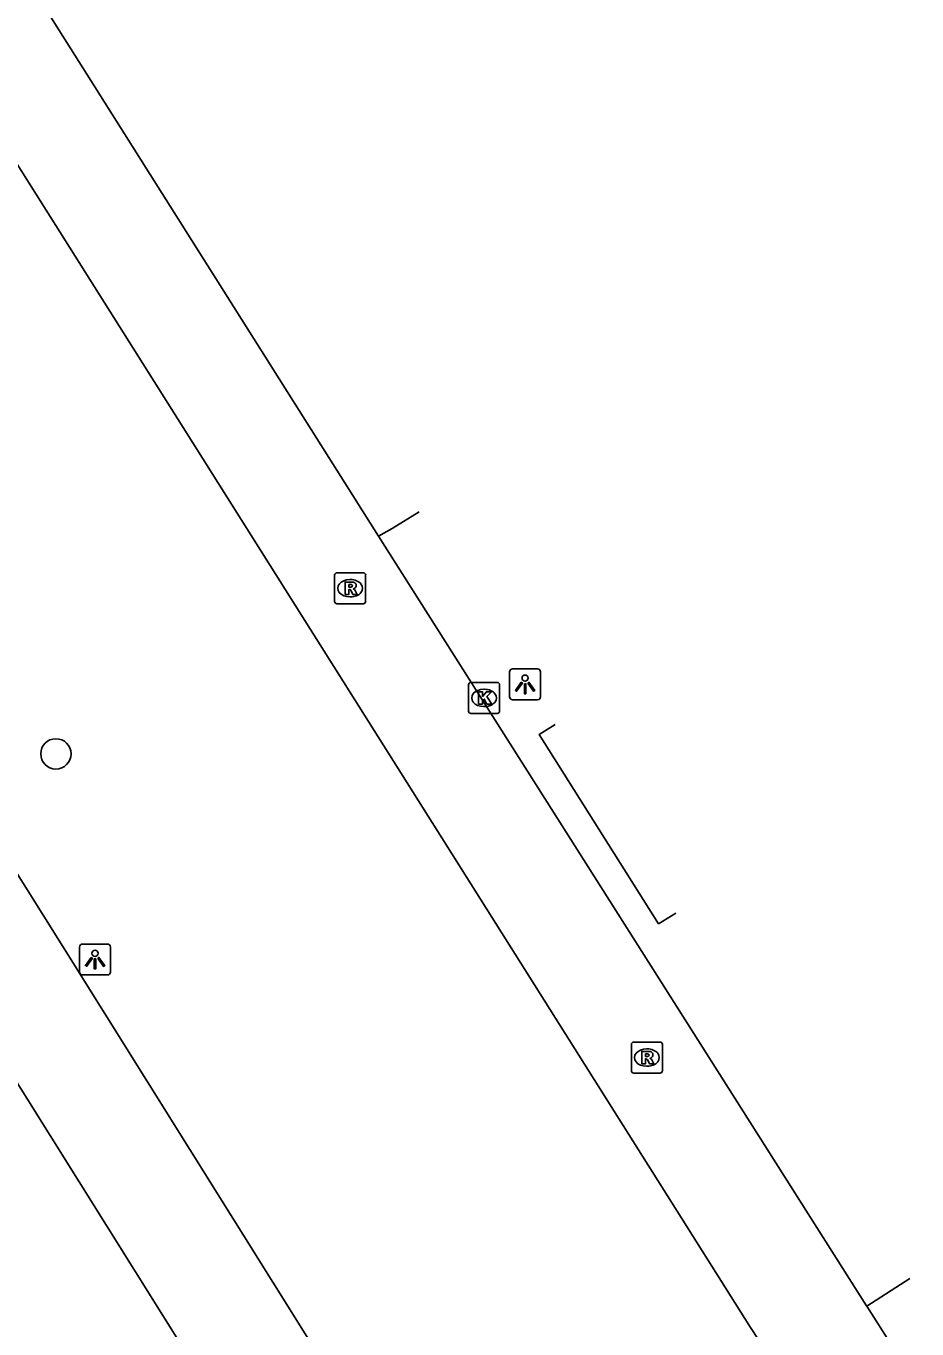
# Model space of a CAD drawing. Extents: x 159353 to 160616, y 385893 to 387321.
# Drawn here: x 160342.31 to 160371.05, y 386865.47 to 386907.5 of the extents above; entities that cross this region are included whole.
import ezdxf

# ---------------------------------------------------------------- set-up
doc = ezdxf.new("R2010")
doc.units = 0
for name, color, linetype in [('IMGEO_Boom', 7, 'Continuous'), ('IMGEO_Kolk', 7, 'Continuous'), ('IMGEO_Lichtpunt', 7, 'Continuous'), ('IMGEO_OVBaan_gesloten', 7, 'Continuous'), ('IMGEO_Rioolput', 7, 'Continuous'), ('IMGEO_Voetpad_open', 7, 'Continuous')]:
    doc.layers.add(name, color=color, linetype=linetype)

msp = doc.modelspace()

# ---------------------------------------------------------------- linework, layer by layer
at = {"layer": 'IMGEO_Boom'}
msp.add_circle((160343.272, 386884.025), 0.489, dxfattribs=at)
at = {"layer": 'IMGEO_Kolk'}
for p, q in [((160356.585, 386885.402), (160356.585, 386886.254)), ((160356.66, 386886.328), (160357.512, 386886.328)), ((160357.073, 386886.108), (160357.098, 386886.108)), ((160357.586, 386886.254), (160357.586, 386885.402)), ((160357.512, 386885.328), (160356.66, 386885.328)), ((160357.096, 386885.548), (160357.071, 386885.548))]:
    msp.add_line(p, q, dxfattribs=at)
for points in [[(160356.585, 386885.402), (160356.585, 386886.254)], [(160356.66, 386886.328), (160357.512, 386886.328)], [(160357.586, 386886.254), (160357.586, 386885.402)], [(160356.906, 386886.028), (160357.029, 386886.028), (160357.029, 386885.877), (160357.159, 386886.028), (160357.323, 386886.028), (160357.177, 386885.877), (160357.33, 386885.628), (160357.178, 386885.628), (160357.093, 386885.792), (160357.029, 386885.725), (160357.029, 386885.628), (160356.906, 386885.628), (160356.906, 386886.028)], [(160357.512, 386885.328), (160356.66, 386885.328)]]:
    msp.add_lwpolyline(points, dxfattribs=at)
for centre, start, end in [((160356.662, 386886.252), 91.552, 178.448), ((160356.662, 386886.252), 91.552, 178.448), ((160357.51, 386886.252), 1.552, 88.448), ((160357.51, 386886.252), 1.552, 88.448), ((160356.662, 386885.404), 181.552, 268.448), ((160356.662, 386885.404), 181.552, 268.448), ((160357.51, 386885.404), 271.552, 358.448), ((160357.51, 386885.404), 271.552, 358.448)]:
    msp.add_arc(centre, 0.0765, start, end, dxfattribs=at)
for centre, major_axis, ratio, start_param, end_param in [((160357.072, 386885.828), (-0.387, 0.002), 0.722429, 4.712389, 7.853982), ((160357.097, 386885.828), (-0.39, 0.002), 0.717154, 1.570796, 4.712389)]:
    msp.add_ellipse(centre, major_axis=major_axis, ratio=ratio, start_param=start_param, end_param=end_param, dxfattribs=at)
at = {"layer": 'IMGEO_Lichtpunt'}
for p, q in [((160357.91, 386886.671), (160357.91, 386885.864)), ((160357.91, 386886.671), (160357.91, 386885.864)), ((160358.812, 386886.766), (160358.004, 386886.766)), ((160358.812, 386886.766), (160358.004, 386886.766)), ((160358.906, 386885.864), (160358.906, 386886.671)), ((160358.906, 386885.864), (160358.906, 386886.671)), ((160358.004, 386885.77), (160358.812, 386885.77)), ((160358.004, 386885.77), (160358.812, 386885.77)), ((160344.035, 386877.793), (160344.035, 386876.986)), ((160344.035, 386877.793), (160344.035, 386876.986)), ((160344.937, 386877.888), (160344.129, 386877.888)), ((160344.937, 386877.888), (160344.129, 386877.888)), ((160345.031, 386876.986), (160345.031, 386877.793)), ((160345.031, 386876.986), (160345.031, 386877.793)), ((160344.129, 386876.892), (160344.937, 386876.892)), ((160344.129, 386876.892), (160344.937, 386876.892))]:
    msp.add_line(p, q, dxfattribs=at)
for points in [[(160358.284, 386886.335), (160358.323, 386886.307), (160358.135, 386886.045), (160358.097, 386886.072), (160358.284, 386886.335)], [(160358.386, 386886.287), (160358.433, 386886.287), (160358.433, 386885.965), (160358.386, 386885.965), (160358.386, 386886.287)], [(160358.496, 386886.307), (160358.534, 386886.334), (160358.721, 386886.072), (160358.682, 386886.044), (160358.496, 386886.307)], [(160344.409, 386877.457), (160344.448, 386877.429), (160344.26, 386877.167), (160344.222, 386877.194), (160344.409, 386877.457)], [(160344.511, 386877.409), (160344.558, 386877.409), (160344.558, 386877.087), (160344.511, 386877.087), (160344.511, 386877.409)], [(160344.621, 386877.429), (160344.659, 386877.456), (160344.846, 386877.194), (160344.807, 386877.166), (160344.621, 386877.429)]]:
    msp.add_lwpolyline(points, dxfattribs=at)
for centre in [(160358.409, 386886.469), (160344.534, 386877.591)]:
    msp.add_circle(centre, 0.0994, dxfattribs=at)
for centre, start, end in [((160358.004, 386886.671), 90, 180), ((160358.004, 386886.671), 90, 180), ((160358.812, 386886.671), 0, 90), ((160358.812, 386886.671), 0, 90), ((160358.004, 386885.864), 180, 270), ((160358.004, 386885.864), 180, 270), ((160358.812, 386885.864), 270, 0), ((160358.812, 386885.864), 270, 360), ((160344.129, 386877.793), 90, 180), ((160344.129, 386877.793), 90, 180), ((160344.937, 386877.793), 0, 90), ((160344.937, 386877.793), 0, 90), ((160344.129, 386876.986), 180, 270), ((160344.129, 386876.986), 180, 270), ((160344.937, 386876.986), 270, 0), ((160344.937, 386876.986), 270, 360)]:
    msp.add_arc(centre, 0.0946, start, end, dxfattribs=at)
at = {"layer": 'IMGEO_OVBaan_gesloten'}
for points in [[(160290.221, 386985.275), (160297.09, 386974.381), (160326.99, 386926.878), (160339.78, 386906.593), (160365.677, 386865.52), (160366.199, 386864.739)], [(160353.678, 386891.045), (160330.043, 386928.48), (160314.258, 386953.544)], [(160352.998, 386862.615), (160343.495, 386877.807), (160338.741, 386885.381), (160331.32, 386896.63), (160323.733, 386907.851), (160298.505, 386945.11), (160295.994, 386948.878)], [(160369.432, 386866.206), (160369.421, 386866.223), (160353.678, 386891.045)], [(160335.753, 386883.409), (160347.652, 386864.416), (160349.946, 386860.703)], [(160371.049, 386863.667), (160369.432, 386866.206)]]:
    msp.add_lwpolyline(points, dxfattribs=at)
at = {"layer": 'IMGEO_Rioolput'}
for p, q in [((160352.264, 386888.942), (160352.264, 386889.794)), ((160352.339, 386889.868), (160353.191, 386889.868)), ((160352.752, 386889.648), (160352.777, 386889.648)), ((160353.265, 386889.794), (160353.265, 386888.942)), ((160352.775, 386889.088), (160352.75, 386889.088)), ((160353.191, 386888.868), (160352.339, 386888.868)), ((160361.836, 386873.801), (160361.836, 386874.653)), ((160361.911, 386874.727), (160362.763, 386874.727)), ((160362.324, 386874.507), (160362.349, 386874.507)), ((160362.837, 386874.653), (160362.837, 386873.801)), ((160362.347, 386873.947), (160362.322, 386873.947)), ((160362.763, 386873.727), (160361.911, 386873.727))]:
    msp.add_line(p, q, dxfattribs=at)
for points in [[(160352.264, 386888.942), (160352.264, 386889.794)], [(160352.339, 386889.868), (160353.191, 386889.868)], [(160352.853, 386889.566), (160352.601, 386889.568), (160352.601, 386889.168)], [(160352.779, 386889.487), (160352.725, 386889.487), (160352.725, 386889.406)], [(160353.265, 386889.794), (160353.265, 386888.942)], [(160352.601, 386889.168), (160352.725, 386889.168), (160352.725, 386889.33), (160352.736, 386889.33)], [(160352.725, 386889.406), (160352.777, 386889.406)], [(160352.783, 386889.301), (160352.854, 386889.168), (160352.994, 386889.168), (160352.929, 386889.294)], [(160353.191, 386888.868), (160352.339, 386888.868)], [(160361.836, 386873.801), (160361.836, 386874.653)], [(160361.911, 386874.727), (160362.763, 386874.727)], [(160362.425, 386874.425), (160362.173, 386874.427), (160362.173, 386874.027)], [(160362.351, 386874.346), (160362.297, 386874.346), (160362.297, 386874.265)], [(160362.837, 386874.653), (160362.837, 386873.801)], [(160362.173, 386874.027), (160362.297, 386874.027), (160362.297, 386874.189), (160362.308, 386874.189)], [(160362.297, 386874.265), (160362.349, 386874.265)], [(160362.355, 386874.16), (160362.426, 386874.027), (160362.566, 386874.027), (160362.501, 386874.153)], [(160362.763, 386873.727), (160361.911, 386873.727)]]:
    msp.add_lwpolyline(points, dxfattribs=at)
for centre, radius, start, end in [((160352.341, 386889.792), 0.0765, 91.552, 178.448), ((160352.341, 386889.792), 0.0765, 91.552, 178.448), ((160352.785, 386889.391), 0.0964, 77.0061, 93.1865), ((160352.799, 386889.448), 0.0378, 276.6634, 79.6772), ((160352.852, 386889.456), 0.109, 350.3612, 89.416), ((160353.189, 386889.792), 0.0765, 1.552, 88.448), ((160353.189, 386889.792), 0.0765, 1.552, 88.448), ((160352.735, 386889.277), 0.0533, 26.0293, 88.6989), ((160352.761, 386889.595), 0.19, 274.7715, 282.9687), ((160352.85, 386889.456), 0.112, 277.5842, 350.9817), ((160352.834, 386889.241), 0.108, 29.5134, 73.7905), ((160352.341, 386888.944), 0.0765, 181.552, 268.448), ((160352.341, 386888.944), 0.0765, 181.552, 268.448), ((160353.189, 386888.944), 0.0765, 271.552, 358.448), ((160353.189, 386888.944), 0.0765, 271.552, 358.448), ((160361.913, 386874.651), 0.0765, 91.552, 178.448), ((160361.913, 386874.651), 0.0765, 91.552, 178.448), ((160362.357, 386874.25), 0.0964, 77.0061, 93.1865), ((160362.371, 386874.307), 0.0378, 276.6634, 79.6772), ((160362.424, 386874.315), 0.109, 350.3612, 89.416), ((160362.761, 386874.651), 0.0765, 1.552, 88.448), ((160362.761, 386874.651), 0.0765, 1.552, 88.448), ((160362.307, 386874.136), 0.0533, 26.0293, 88.6989), ((160362.333, 386874.454), 0.19, 274.7715, 282.9687), ((160362.422, 386874.315), 0.112, 277.5842, 350.9817), ((160362.406, 386874.1), 0.108, 29.5134, 73.7905), ((160361.913, 386873.803), 0.0765, 181.552, 268.448), ((160361.913, 386873.803), 0.0765, 181.552, 268.448), ((160362.761, 386873.803), 0.0765, 271.552, 358.448), ((160362.761, 386873.803), 0.0765, 271.552, 358.448)]:
    msp.add_arc(centre, radius, start, end, dxfattribs=at)
for centre, major_axis, ratio, start_param, end_param in [((160352.751, 386889.368), (-0.387, 0.002), 0.722429, 4.712389, 7.853982), ((160352.776, 386889.368), (-0.39, 0.002), 0.717154, 1.570796, 4.712389), ((160362.323, 386874.227), (-0.387, 0.002), 0.722429, 4.712389, 7.853982), ((160362.348, 386874.227), (-0.39, 0.002), 0.717154, 1.570796, 4.712389)]:
    msp.add_ellipse(centre, major_axis=major_axis, ratio=ratio, start_param=start_param, end_param=end_param, dxfattribs=at)
at = {"layer": 'IMGEO_Voetpad_open'}
for points in [[(160353.678, 386891.045), (160354.123, 386891.296), (160354.991, 386891.83)], [(160359.377, 386884.976), (160358.864, 386884.653), (160362.716, 386878.537)], [(160362.716, 386878.537), (160363.273, 386878.888)], [(160369.432, 386866.206), (160370.82, 386867.096)]]:
    msp.add_lwpolyline(points, dxfattribs=at)

doc.saveas('drawing.dxf')
